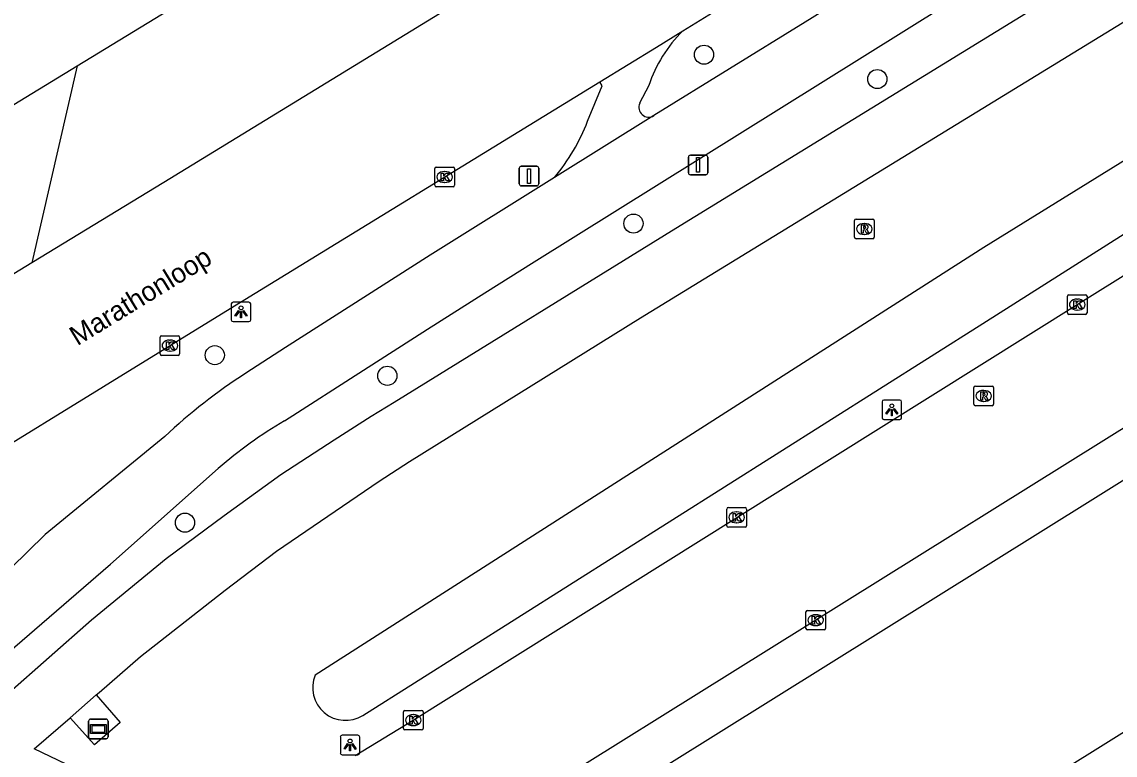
# Model space of a CAD drawing. Extents: x 158838 to 160074, y 386376 to 387776.
# Drawn here: x 158869.2 to 158925.1, y 387199.5 to 387237 of the extents above; entities that cross this region are included whole.
import ezdxf

# ---------------------------------------------------------------- set-up
doc = ezdxf.new("R2010")
doc.units = 0
for name, color, linetype in [('IMGEO_Berm_groen', 7, 'Continuous'), ('IMGEO_Boom', 7, 'Continuous'), ('IMGEO_Fietspad_gesloten', 7, 'Continuous'), ('IMGEO_Fietspad_open', 7, 'Continuous'), ('IMGEO_Kolk', 7, 'Continuous'), ('IMGEO_Lichtpunt', 7, 'Continuous'), ('IMGEO_Openbare_ruimte_label', 7, 'Continuous'), ('IMGEO_Pand', 7, 'Continuous'), ('IMGEO_Reclamebord', 7, 'Continuous'), ('IMGEO_Rijbaan_lokaal_gesloten', 7, 'Continuous'), ('IMGEO_Rijbaan_lokaal_open', 7, 'Continuous'), ('IMGEO_Rioolput', 7, 'Continuous'), ('IMGEO_Verkeersbordpaal', 7, 'Continuous'), ('IMGEO_Voetpad_gesloten', 7, 'Continuous'), ('IMGEO_Voetpad_open', 7, 'Continuous'), ('IMGEO_Waterloop', 7, 'Continuous')]:
    doc.layers.add(name, color=color, linetype=linetype)

msp = doc.modelspace()

# ---------------------------------------------------------------- linework, layer by layer
at = {"layer": 'IMGEO_Berm_groen'}
msp.add_lwpolyline([(158872.071, 387234.745), (158869.764, 387224.678)], dxfattribs=at)
at = {"layer": 'IMGEO_Boom'}
for centre in [(158904.101, 387235.319), (158912.955, 387234.074), (158900.495, 387226.685), (158879.106, 387219.957), (158887.921, 387218.902), (158877.581, 387211.393)]:
    msp.add_circle(centre, 0.489, dxfattribs=at)
at = {"layer": 'IMGEO_Fietspad_gesloten'}
for points in [[(158882.663, 387216.595), (158886.707, 387219.193), (158889.972, 387221.282), (158892.898, 387223.139), (158895.416, 387224.734), (158916.44, 387237.845), (158936.096, 387250), (158940.44, 387252.686), (158964.997, 387267.65), (158990.539, 387283.301), (159000, 387289.123), (159015.14, 387298.44), (159028.997, 387307.001), (159034.197, 387310.214), (159071.827, 387333.463), (159093.051, 387346.414), (159102.369, 387352.144), (159107.585, 387355.244)], [(158922.755, 387245.332), (158917.87, 387242.342), (158909.268, 387236.981), (158901.535, 387232.203)], [(158901.535, 387232.203), (158896.467, 387229.048)], [(158896.467, 387229.048), (158890.116, 387225.071), (158882.721, 387220.348), (158880.689, 387219.038)], [(158876.546, 387215.799), (158870.441, 387210.787), (158865.155, 387205.618)], [(158866.717, 387203.184), (158867.5, 387203.86), (158873.778, 387209.28), (158879.284, 387214.158)]]:
    msp.add_lwpolyline(points, dxfattribs=at)
for centre, radius, start, end in [((158896.484, 387194.566), 29.126, 122.8388, 133.1978), ((158893.595, 387197.877), 21.676, 120.2853, 131.3144)]:
    msp.add_arc(centre, radius, start, end, dxfattribs=at)
at = {"layer": 'IMGEO_Fietspad_open'}
for points in [[(158898.152, 387231.919), (158898.898, 387233.721), (158898.77, 387233.926)], [(158901.275, 387233.74), (158900.813, 387232.84)]]:
    msp.add_lwpolyline(points, dxfattribs=at)
for centre, radius, start, end in [((158907.983, 387231.502), 7.071, 134.606, 161.5455), ((158901.271, 387232.631), 0.503, 155.503, 301.6549), ((158888.528, 387235.637), 10.317, 320.3073, 338.875)]:
    msp.add_arc(centre, radius, start, end, dxfattribs=at)
at = {"layer": 'IMGEO_Kolk'}
for p, q in [((158890.349, 387228.641), (158890.349, 387229.493)), ((158890.424, 387229.567), (158891.276, 387229.567)), ((158890.837, 387229.347), (158890.862, 387229.347)), ((158891.35, 387229.493), (158891.35, 387228.641)), ((158891.276, 387228.567), (158890.424, 387228.567)), ((158890.86, 387228.787), (158890.835, 387228.787)), ((158922.668, 387222.117), (158922.668, 387222.969)), ((158922.743, 387223.043), (158923.595, 387223.043)), ((158923.156, 387222.823), (158923.181, 387222.823)), ((158923.669, 387222.969), (158923.669, 387222.117)), ((158923.179, 387222.263), (158923.154, 387222.263)), ((158923.595, 387222.043), (158922.743, 387222.043)), ((158876.309, 387220.021), (158876.309, 387220.873)), ((158876.384, 387220.947), (158877.236, 387220.947)), ((158876.797, 387220.727), (158876.822, 387220.727)), ((158877.31, 387220.873), (158877.31, 387220.021)), ((158877.236, 387219.947), (158876.384, 387219.947)), ((158876.82, 387220.167), (158876.795, 387220.167)), ((158905.269, 387211.24), (158905.269, 387212.092)), ((158905.344, 387212.166), (158906.196, 387212.166)), ((158906.27, 387212.092), (158906.27, 387211.24)), ((158905.757, 387211.946), (158905.782, 387211.946)), ((158906.196, 387211.166), (158905.344, 387211.166)), ((158905.78, 387211.386), (158905.755, 387211.386)), ((158909.308, 387205.982), (158909.308, 387206.834)), ((158909.383, 387206.908), (158910.235, 387206.908)), ((158909.796, 387206.688), (158909.821, 387206.688)), ((158910.309, 387206.834), (158910.309, 387205.982)), ((158910.235, 387205.908), (158909.383, 387205.908)), ((158909.819, 387206.128), (158909.794, 387206.128)), ((158888.747, 387200.872), (158888.747, 387201.724)), ((158888.822, 387201.798), (158889.674, 387201.798)), ((158889.235, 387201.578), (158889.26, 387201.578)), ((158889.748, 387201.724), (158889.748, 387200.872)), ((158889.258, 387201.018), (158889.233, 387201.018)), ((158889.674, 387200.798), (158888.822, 387200.798))]:
    msp.add_line(p, q, dxfattribs=at)
for points in [[(158890.349, 387228.641), (158890.349, 387229.493)], [(158890.424, 387229.567), (158891.276, 387229.567)], [(158891.35, 387229.493), (158891.35, 387228.641)], [(158890.67, 387229.267), (158890.793, 387229.267), (158890.793, 387229.116), (158890.923, 387229.267), (158891.087, 387229.267), (158890.941, 387229.116), (158891.094, 387228.867), (158890.942, 387228.867), (158890.857, 387229.031), (158890.793, 387228.964), (158890.793, 387228.867), (158890.67, 387228.867), (158890.67, 387229.267)], [(158891.276, 387228.567), (158890.424, 387228.567)], [(158922.668, 387222.117), (158922.668, 387222.969)], [(158922.743, 387223.043), (158923.595, 387223.043)], [(158922.989, 387222.743), (158923.112, 387222.743), (158923.112, 387222.592), (158923.242, 387222.743), (158923.406, 387222.743), (158923.26, 387222.592), (158923.413, 387222.343), (158923.261, 387222.343), (158923.176, 387222.507), (158923.112, 387222.44), (158923.112, 387222.343), (158922.989, 387222.343), (158922.989, 387222.743)], [(158923.669, 387222.969), (158923.669, 387222.117)], [(158923.595, 387222.043), (158922.743, 387222.043)], [(158876.309, 387220.021), (158876.309, 387220.873)], [(158876.384, 387220.947), (158877.236, 387220.947)], [(158876.63, 387220.647), (158876.753, 387220.647), (158876.753, 387220.496), (158876.883, 387220.647), (158877.047, 387220.647), (158876.901, 387220.496), (158877.054, 387220.247), (158876.902, 387220.247), (158876.817, 387220.411), (158876.753, 387220.344), (158876.753, 387220.247), (158876.63, 387220.247), (158876.63, 387220.647)], [(158877.31, 387220.873), (158877.31, 387220.021)], [(158877.236, 387219.947), (158876.384, 387219.947)], [(158905.269, 387211.24), (158905.269, 387212.092)], [(158905.344, 387212.166), (158906.196, 387212.166)], [(158906.27, 387212.092), (158906.27, 387211.24)], [(158905.59, 387211.866), (158905.713, 387211.866), (158905.713, 387211.715), (158905.843, 387211.866), (158906.007, 387211.866), (158905.861, 387211.715), (158906.014, 387211.466), (158905.862, 387211.466), (158905.777, 387211.63), (158905.713, 387211.563), (158905.713, 387211.466), (158905.59, 387211.466), (158905.59, 387211.866)], [(158906.196, 387211.166), (158905.344, 387211.166)], [(158909.308, 387205.982), (158909.308, 387206.834)], [(158909.383, 387206.908), (158910.235, 387206.908)], [(158909.629, 387206.608), (158909.752, 387206.608), (158909.752, 387206.457), (158909.882, 387206.608), (158910.046, 387206.608), (158909.9, 387206.457), (158910.053, 387206.208), (158909.901, 387206.208), (158909.816, 387206.372), (158909.752, 387206.305), (158909.752, 387206.208), (158909.629, 387206.208), (158909.629, 387206.608)], [(158910.309, 387206.834), (158910.309, 387205.982)], [(158910.235, 387205.908), (158909.383, 387205.908)], [(158888.747, 387200.872), (158888.747, 387201.724)], [(158888.822, 387201.798), (158889.674, 387201.798)], [(158889.068, 387201.498), (158889.191, 387201.498), (158889.191, 387201.347), (158889.321, 387201.498), (158889.485, 387201.498), (158889.339, 387201.347), (158889.492, 387201.098), (158889.34, 387201.098), (158889.255, 387201.262), (158889.191, 387201.195), (158889.191, 387201.098), (158889.068, 387201.098), (158889.068, 387201.498)], [(158889.748, 387201.724), (158889.748, 387200.872)], [(158889.674, 387200.798), (158888.822, 387200.798)]]:
    msp.add_lwpolyline(points, dxfattribs=at)
for centre, start, end in [((158890.426, 387229.491), 91.552, 178.448), ((158890.426, 387229.491), 91.552, 178.448), ((158891.274, 387229.491), 1.552, 88.448), ((158891.274, 387229.491), 1.552, 88.448), ((158890.426, 387228.643), 181.552, 268.448), ((158890.426, 387228.643), 181.552, 268.448), ((158891.274, 387228.643), 271.552, 358.448), ((158891.274, 387228.643), 271.552, 358.448), ((158922.745, 387222.967), 91.552, 178.448), ((158922.745, 387222.967), 91.552, 178.448), ((158923.593, 387222.967), 1.552, 88.448), ((158923.593, 387222.967), 1.552, 88.448), ((158922.745, 387222.119), 181.552, 268.448), ((158922.745, 387222.119), 181.552, 268.448), ((158923.593, 387222.119), 271.552, 358.448), ((158923.593, 387222.119), 271.552, 358.448), ((158876.386, 387220.871), 91.552, 178.448), ((158876.386, 387220.871), 91.552, 178.448), ((158877.234, 387220.871), 1.552, 88.448), ((158877.234, 387220.871), 1.552, 88.448), ((158876.386, 387220.023), 181.552, 268.448), ((158876.386, 387220.023), 181.552, 268.448), ((158877.234, 387220.023), 271.552, 358.448), ((158877.234, 387220.023), 271.552, 358.448), ((158905.346, 387212.09), 91.552, 178.448), ((158905.346, 387212.09), 91.552, 178.448), ((158906.194, 387212.09), 1.552, 88.448), ((158906.194, 387212.09), 1.552, 88.448), ((158905.346, 387211.242), 181.552, 268.448), ((158905.346, 387211.242), 181.552, 268.448), ((158906.194, 387211.242), 271.552, 358.448), ((158906.194, 387211.242), 271.552, 358.448), ((158909.385, 387206.832), 91.552, 178.448), ((158909.385, 387206.832), 91.552, 178.448), ((158910.233, 387206.832), 1.552, 88.448), ((158910.233, 387206.832), 1.552, 88.448), ((158909.385, 387205.984), 181.552, 268.448), ((158909.385, 387205.984), 181.552, 268.448), ((158910.233, 387205.984), 271.552, 358.448), ((158910.233, 387205.984), 271.552, 358.448), ((158888.824, 387201.722), 91.552, 178.448), ((158888.824, 387201.722), 91.552, 178.448), ((158889.672, 387201.722), 1.552, 88.448), ((158889.672, 387201.722), 1.552, 88.448), ((158888.824, 387200.874), 181.552, 268.448), ((158888.824, 387200.874), 181.552, 268.448), ((158889.672, 387200.874), 271.552, 358.448), ((158889.672, 387200.874), 271.552, 358.448)]:
    msp.add_arc(centre, 0.0765, start, end, dxfattribs=at)
for centre, major_axis, ratio, start_param, end_param in [((158890.836, 387229.067), (-0.387, 0.002), 0.722429, 4.712389, 7.853982), ((158890.861, 387229.067), (-0.39, 0.002), 0.717154, 1.570796, 4.712389), ((158923.155, 387222.543), (-0.387, 0.002), 0.722429, 4.712389, 7.853982), ((158923.18, 387222.543), (-0.39, 0.002), 0.717154, 1.570796, 4.712389), ((158876.796, 387220.447), (-0.387, 0.002), 0.722429, 4.712389, 7.853982), ((158876.821, 387220.447), (-0.39, 0.002), 0.717154, 1.570796, 4.712389), ((158905.756, 387211.666), (-0.387, 0.002), 0.722429, 4.712389, 7.853982), ((158905.781, 387211.666), (-0.39, 0.002), 0.717154, 1.570796, 4.712389), ((158909.795, 387206.408), (-0.387, 0.002), 0.722429, 4.712389, 7.853982), ((158909.82, 387206.408), (-0.39, 0.002), 0.717154, 1.570796, 4.712389), ((158889.234, 387201.298), (-0.387, 0.002), 0.722429, 4.712389, 7.853982), ((158889.259, 387201.298), (-0.39, 0.002), 0.717154, 1.570796, 4.712389)]:
    msp.add_ellipse(centre, major_axis=major_axis, ratio=ratio, start_param=start_param, end_param=end_param, dxfattribs=at)
at = {"layer": 'IMGEO_Lichtpunt'}
for p, q in [((158880.851, 387222.669), (158880.043, 387222.669)), ((158880.851, 387222.669), (158880.043, 387222.669)), ((158879.949, 387222.574), (158879.949, 387221.767)), ((158879.949, 387222.574), (158879.949, 387221.767)), ((158880.945, 387221.767), (158880.945, 387222.574)), ((158880.945, 387221.767), (158880.945, 387222.574)), ((158880.043, 387221.673), (158880.851, 387221.673)), ((158880.043, 387221.673), (158880.851, 387221.673)), ((158914.1, 387217.663), (158913.292, 387217.663)), ((158914.1, 387217.663), (158913.292, 387217.663)), ((158913.198, 387217.568), (158913.198, 387216.761)), ((158913.198, 387217.568), (158913.198, 387216.761)), ((158914.194, 387216.761), (158914.194, 387217.568)), ((158914.194, 387216.761), (158914.194, 387217.568)), ((158913.292, 387216.667), (158914.1, 387216.667)), ((158913.292, 387216.667), (158914.1, 387216.667)), ((158885.52, 387200.432), (158885.52, 387199.625)), ((158885.52, 387200.432), (158885.52, 387199.625)), ((158886.422, 387200.527), (158885.614, 387200.527)), ((158886.422, 387200.527), (158885.614, 387200.527)), ((158886.516, 387199.625), (158886.516, 387200.432)), ((158886.516, 387199.625), (158886.516, 387200.432)), ((158885.614, 387199.531), (158886.422, 387199.531)), ((158885.614, 387199.531), (158886.422, 387199.531))]:
    msp.add_line(p, q, dxfattribs=at)
for points in [[(158880.323, 387222.238), (158880.362, 387222.21), (158880.174, 387221.948), (158880.136, 387221.975), (158880.323, 387222.238)], [(158880.425, 387222.19), (158880.472, 387222.19), (158880.472, 387221.868), (158880.425, 387221.868), (158880.425, 387222.19)], [(158880.535, 387222.21), (158880.573, 387222.237), (158880.76, 387221.975), (158880.721, 387221.947), (158880.535, 387222.21)], [(158913.572, 387217.232), (158913.611, 387217.204), (158913.423, 387216.942), (158913.385, 387216.969), (158913.572, 387217.232)], [(158913.674, 387217.184), (158913.721, 387217.184), (158913.721, 387216.862), (158913.674, 387216.862), (158913.674, 387217.184)], [(158913.784, 387217.204), (158913.822, 387217.231), (158914.009, 387216.969), (158913.97, 387216.941), (158913.784, 387217.204)], [(158885.894, 387200.096), (158885.933, 387200.068), (158885.745, 387199.806), (158885.707, 387199.833), (158885.894, 387200.096)], [(158885.996, 387200.048), (158886.043, 387200.048), (158886.043, 387199.726), (158885.996, 387199.726), (158885.996, 387200.048)], [(158886.106, 387200.068), (158886.144, 387200.095), (158886.331, 387199.833), (158886.292, 387199.805), (158886.106, 387200.068)]]:
    msp.add_lwpolyline(points, dxfattribs=at)
for centre in [(158880.448, 387222.372), (158913.697, 387217.366), (158886.019, 387200.23)]:
    msp.add_circle(centre, 0.0994, dxfattribs=at)
for centre, start, end in [((158880.043, 387222.574), 90, 180), ((158880.043, 387222.574), 90, 180), ((158880.851, 387222.574), 0, 90), ((158880.851, 387222.574), 0, 90), ((158880.043, 387221.767), 180, 270), ((158880.043, 387221.767), 180, 270), ((158880.851, 387221.767), 270, 0), ((158880.851, 387221.767), 270, 360), ((158913.292, 387217.568), 90, 180), ((158913.292, 387217.568), 90, 180), ((158914.1, 387217.568), 0, 90), ((158914.1, 387217.568), 0, 90), ((158913.292, 387216.761), 180, 270), ((158913.292, 387216.761), 180, 270), ((158914.1, 387216.761), 270, 0), ((158914.1, 387216.761), 270, 360), ((158885.614, 387200.432), 90, 180), ((158885.614, 387200.432), 90, 180), ((158886.422, 387200.432), 0, 90), ((158886.422, 387200.432), 0, 90), ((158885.614, 387199.625), 180, 270), ((158885.614, 387199.625), 180, 270), ((158886.422, 387199.625), 270, 0), ((158886.422, 387199.625), 270, 360)]:
    msp.add_arc(centre, 0.0946, start, end, dxfattribs=at)
at = {"layer": 'IMGEO_Pand'}
msp.add_lwpolyline([(158905.449, 387179.29), (158903.413, 387182.577), (158906.91, 387184.765), (158907.479, 387183.859), (158908.721, 387184.614), (158905.164, 387190.306), (158905.527, 387190.529), (158906.578, 387188.843), (158935.571, 387206.956)], dxfattribs=at)
at = {"layer": 'IMGEO_Reclamebord'}
for p, q in [((158872.661, 387200.448), (158872.661, 387201.248)), ((158872.661, 387201.248), (158872.661, 387200.448)), ((158872.761, 387201.348), (158873.551, 387201.348)), ((158873.551, 387201.348), (158872.761, 387201.348)), ((158873.651, 387201.248), (158873.651, 387200.448)), ((158873.651, 387200.448), (158873.651, 387201.248)), ((158873.551, 387200.348), (158872.761, 387200.348)), ((158872.761, 387200.348), (158873.551, 387200.348))]:
    msp.add_line(p, q, dxfattribs=at)
for points in [[(158872.762, 387201.08), (158873.55, 387201.08), (158873.55, 387200.616), (158872.762, 387200.616), (158872.762, 387201.08)], [(158872.827, 387201.015), (158872.827, 387200.681), (158873.485, 387200.681), (158873.485, 387201.015), (158872.827, 387201.015)]]:
    msp.add_lwpolyline(points, dxfattribs=at)
for centre, start, end in [((158872.761, 387201.248), 90, 180), ((158872.761, 387201.248), 90, 180), ((158873.551, 387201.248), 0, 90), ((158873.551, 387201.248), 360, 90), ((158872.761, 387200.448), 180, 270), ((158872.761, 387200.448), 180, 270), ((158873.551, 387200.448), 270, 0), ((158873.551, 387200.448), 270, 0)]:
    msp.add_arc(centre, 0.1, start, end, dxfattribs=at)
at = {"layer": 'IMGEO_Rijbaan_lokaal_gesloten'}
for points in [[(158872.071, 387234.745), (158987.196, 387304.973), (158999.061, 387315.044), (159000, 387315.61), (159012.761, 387323.301), (159049.808, 387345.382), (159069.351, 387356.837), (159080.16, 387363.172), (159086.57, 387366.93)], [(159082.121, 387354.832), (159071.424, 387348.46), (159052.345, 387336.735), (159029.692, 387322.822), (159000, 387304.466), (158993.363, 387300.451), (158983.119, 387294.146), (158956.858, 387278.066), (158929.459, 387261.238), (158902.295, 387244.602), (158876.496, 387228.784), (158869.764, 387224.678)], [(158903.017, 387236.536), (158914.313, 387243.51), (158918.434, 387246.033), (158921.203, 387247.739)], [(158898.77, 387233.926), (158901.671, 387235.705), (158903.017, 387236.536)], [(158852.775, 387222.975), (158872.071, 387234.745)], [(158860.273, 387210.274), (158860.688, 387210.52), (158879.898, 387222.349), (158898.77, 387233.926)], [(158869.764, 387224.678), (158864.617, 387221.538), (158856.638, 387216.624)]]:
    msp.add_lwpolyline(points, dxfattribs=at)
at = {"layer": 'IMGEO_Rijbaan_lokaal_open'}
for points in [[(158886.281, 387199.485), (158889.249, 387201.298), (158905.77, 387211.665), (158923.17, 387222.542), (158960.016, 387245.531), (158967.174, 387250), (158976.218, 387255.647), (158979.83, 387257.9)], [(158939.369, 387224.894), (158926.38, 387216.756), (158892.422, 387195.552), (158889.681, 387193.859)]]:
    msp.add_lwpolyline(points, dxfattribs=at)
at = {"layer": 'IMGEO_Rioolput'}
for p, q in [((158911.792, 387225.984), (158911.792, 387226.836)), ((158911.867, 387226.91), (158912.719, 387226.91)), ((158912.28, 387226.69), (158912.305, 387226.69)), ((158912.793, 387226.836), (158912.793, 387225.984)), ((158912.303, 387226.13), (158912.278, 387226.13)), ((158912.719, 387225.91), (158911.867, 387225.91)), ((158917.889, 387217.447), (158917.889, 387218.299)), ((158917.964, 387218.373), (158918.816, 387218.373)), ((158918.89, 387218.299), (158918.89, 387217.447)), ((158918.377, 387218.153), (158918.402, 387218.153)), ((158918.816, 387217.373), (158917.964, 387217.373)), ((158918.4, 387217.593), (158918.375, 387217.593))]:
    msp.add_line(p, q, dxfattribs=at)
for points in [[(158911.792, 387225.984), (158911.792, 387226.836)], [(158911.867, 387226.91), (158912.719, 387226.91)], [(158912.381, 387226.608), (158912.129, 387226.61), (158912.129, 387226.21)], [(158912.793, 387226.836), (158912.793, 387225.984)], [(158912.129, 387226.21), (158912.253, 387226.21), (158912.253, 387226.372), (158912.264, 387226.372)], [(158912.307, 387226.529), (158912.253, 387226.529), (158912.253, 387226.448)], [(158912.253, 387226.448), (158912.305, 387226.448)], [(158912.311, 387226.343), (158912.382, 387226.21), (158912.522, 387226.21), (158912.457, 387226.336)], [(158912.719, 387225.91), (158911.867, 387225.91)], [(158917.889, 387217.447), (158917.889, 387218.299)], [(158917.964, 387218.373), (158918.816, 387218.373)], [(158918.89, 387218.299), (158918.89, 387217.447)], [(158918.478, 387218.071), (158918.226, 387218.073), (158918.226, 387217.673)], [(158918.226, 387217.673), (158918.35, 387217.673), (158918.35, 387217.835), (158918.361, 387217.835)], [(158918.404, 387217.992), (158918.35, 387217.992), (158918.35, 387217.911)], [(158918.35, 387217.911), (158918.402, 387217.911)], [(158918.408, 387217.806), (158918.479, 387217.673), (158918.619, 387217.673), (158918.554, 387217.799)], [(158918.816, 387217.373), (158917.964, 387217.373)]]:
    msp.add_lwpolyline(points, dxfattribs=at)
for centre, radius, start, end in [((158911.869, 387226.834), 0.0765, 91.552, 178.448), ((158911.869, 387226.834), 0.0765, 91.552, 178.448), ((158912.38, 387226.498), 0.109, 350.3612, 89.416), ((158912.717, 387226.834), 0.0765, 1.552, 88.448), ((158912.717, 387226.834), 0.0765, 1.552, 88.448), ((158912.263, 387226.319), 0.0533, 26.0293, 88.6989), ((158912.289, 387226.637), 0.19, 274.7715, 282.9687), ((158912.313, 387226.433), 0.0964, 77.0061, 93.1865), ((158912.327, 387226.49), 0.0378, 276.6634, 79.6772), ((158912.378, 387226.498), 0.112, 277.5842, 350.9817), ((158912.362, 387226.283), 0.108, 29.5134, 73.7905), ((158911.869, 387225.986), 0.0765, 181.552, 268.448), ((158911.869, 387225.986), 0.0765, 181.552, 268.448), ((158912.717, 387225.986), 0.0765, 271.552, 358.448), ((158912.717, 387225.986), 0.0765, 271.552, 358.448), ((158917.966, 387218.297), 0.0765, 91.552, 178.448), ((158917.966, 387218.297), 0.0765, 91.552, 178.448), ((158918.814, 387218.297), 0.0765, 1.552, 88.448), ((158918.814, 387218.297), 0.0765, 1.552, 88.448), ((158918.36, 387217.782), 0.0533, 26.0293, 88.6989), ((158918.386, 387218.1), 0.19, 274.7715, 282.9687), ((158918.41, 387217.896), 0.0964, 77.0061, 93.1865), ((158918.424, 387217.953), 0.0378, 276.6634, 79.6772), ((158918.477, 387217.961), 0.109, 350.3612, 89.416), ((158918.475, 387217.961), 0.112, 277.5842, 350.9817), ((158918.459, 387217.746), 0.108, 29.5134, 73.7905), ((158917.966, 387217.449), 0.0765, 181.552, 268.448), ((158917.966, 387217.449), 0.0765, 181.552, 268.448), ((158918.814, 387217.449), 0.0765, 271.552, 358.448), ((158918.814, 387217.449), 0.0765, 271.552, 358.448)]:
    msp.add_arc(centre, radius, start, end, dxfattribs=at)
for centre, major_axis, ratio, start_param, end_param in [((158912.279, 387226.41), (-0.387, 0.002), 0.722429, 4.712389, 7.853982), ((158912.304, 387226.41), (-0.39, 0.002), 0.717154, 1.570796, 4.712389), ((158918.376, 387217.873), (-0.387, 0.002), 0.722429, 4.712389, 7.853982), ((158918.401, 387217.873), (-0.39, 0.002), 0.717154, 1.570796, 4.712389)]:
    msp.add_ellipse(centre, major_axis=major_axis, ratio=ratio, start_param=start_param, end_param=end_param, dxfattribs=at)
at = {"layer": 'IMGEO_Verkeersbordpaal'}
for p, q in [((158903.302, 387229.282), (158903.302, 387230.082)), ((158903.302, 387230.082), (158903.302, 387229.282)), ((158903.402, 387230.182), (158904.192, 387230.182)), ((158904.192, 387230.182), (158903.402, 387230.182)), ((158904.292, 387230.082), (158904.292, 387229.282)), ((158904.292, 387229.282), (158904.292, 387230.082)), ((158894.663, 387228.715), (158894.663, 387229.515)), ((158894.663, 387229.515), (158894.663, 387228.715)), ((158894.763, 387229.615), (158895.553, 387229.615)), ((158895.553, 387229.615), (158894.763, 387229.615)), ((158895.653, 387229.515), (158895.653, 387228.715)), ((158895.653, 387228.715), (158895.653, 387229.515)), ((158904.192, 387229.182), (158903.402, 387229.182)), ((158903.402, 387229.182), (158904.192, 387229.182)), ((158895.553, 387228.615), (158894.763, 387228.615)), ((158894.763, 387228.615), (158895.553, 387228.615))]:
    msp.add_line(p, q, dxfattribs=at)
for points in [[(158903.722, 387230.057), (158903.872, 387230.057), (158903.872, 387229.307), (158903.722, 387229.307), (158903.722, 387230.057)], [(158895.083, 387229.49), (158895.233, 387229.49), (158895.233, 387228.74), (158895.083, 387228.74), (158895.083, 387229.49)]]:
    msp.add_lwpolyline(points, dxfattribs=at)
for centre, start, end in [((158903.402, 387230.082), 90, 180), ((158903.402, 387230.082), 90, 180), ((158904.192, 387230.082), 0, 90), ((158904.192, 387230.082), 360, 90), ((158894.763, 387229.515), 90, 180), ((158894.763, 387229.515), 90, 180), ((158895.553, 387229.515), 0, 90), ((158895.553, 387229.515), 360, 90), ((158903.402, 387229.282), 180, 270), ((158903.402, 387229.282), 180, 270), ((158904.192, 387229.282), 270, 0), ((158904.192, 387229.282), 270, 0), ((158894.763, 387228.715), 180, 270), ((158894.763, 387228.715), 180, 270), ((158895.553, 387228.715), 270, 0), ((158895.553, 387228.715), 270, 0)]:
    msp.add_arc(centre, 0.1, start, end, dxfattribs=at)
at = {"layer": 'IMGEO_Voetpad_gesloten'}
for points in [[(158871.709, 387201.421), (158873.049, 387202.584)], [(158873.049, 387202.584), (158874.273, 387201.173), (158872.958, 387200.032), (158871.709, 387201.421)]]:
    msp.add_lwpolyline(points, dxfattribs=at)
at = {"layer": 'IMGEO_Voetpad_open'}
for points in [[(158873.049, 387202.584), (158873.201, 387202.716), (158875.313, 387204.548), (158879.633, 387207.936), (158882.266, 387209.936), (158887.506, 387213.517), (158889.06, 387214.523), (158900.863, 387221.869), (158946.745, 387250), (159000, 387282.652), (159024.789, 387297.851), (159032.009, 387302.277), (159034.114, 387303.581)], [(159000, 387286.22), (158961.325, 387262.497), (158940.996, 387250), (158902.66, 387226.433), (158888.271, 387217.539), (158887.095, 387216.815), (158885.198, 387215.614), (158882.485, 387213.837), (158879.579, 387211.747), (158876.626, 387209.537), (158872.808, 387206.414), (158868.476, 387202.594), (158866.6, 387200.939), (158865.725, 387202.41)], [(158940.551, 387222.946), (158891.198, 387192.115), (158891.037, 387192.025), (158890.88, 387191.93)], [(158877.229, 387196.302), (158869.877, 387199.832), (158871.709, 387201.421)]]:
    msp.add_lwpolyline(points, dxfattribs=at)
at = {"layer": 'IMGEO_Waterloop'}
msp.add_lwpolyline([(158886.671, 387201.536), (158918.344, 387221.581), (158948.634, 387240.82), (158962.766, 387250), (158975.472, 387258.253), (158974.556, 387259.814), (158958.307, 387250), (158946.623, 387242.943), (158918.403, 387225.462), (158884.228, 387203.604)], dxfattribs=at)
msp.add_arc((158885.786, 387202.967), 1.683, 157.7612, 301.7429, dxfattribs=at)

# ---------------------------------------------------------------- texts
at = {"layer": 'IMGEO_Openbare_ruimte_label'}
msp.add_text('Marathonloop', height=1, rotation=31.5437, dxfattribs=at).set_placement((158872.082, 387220.413))

doc.saveas('drawing.dxf')
